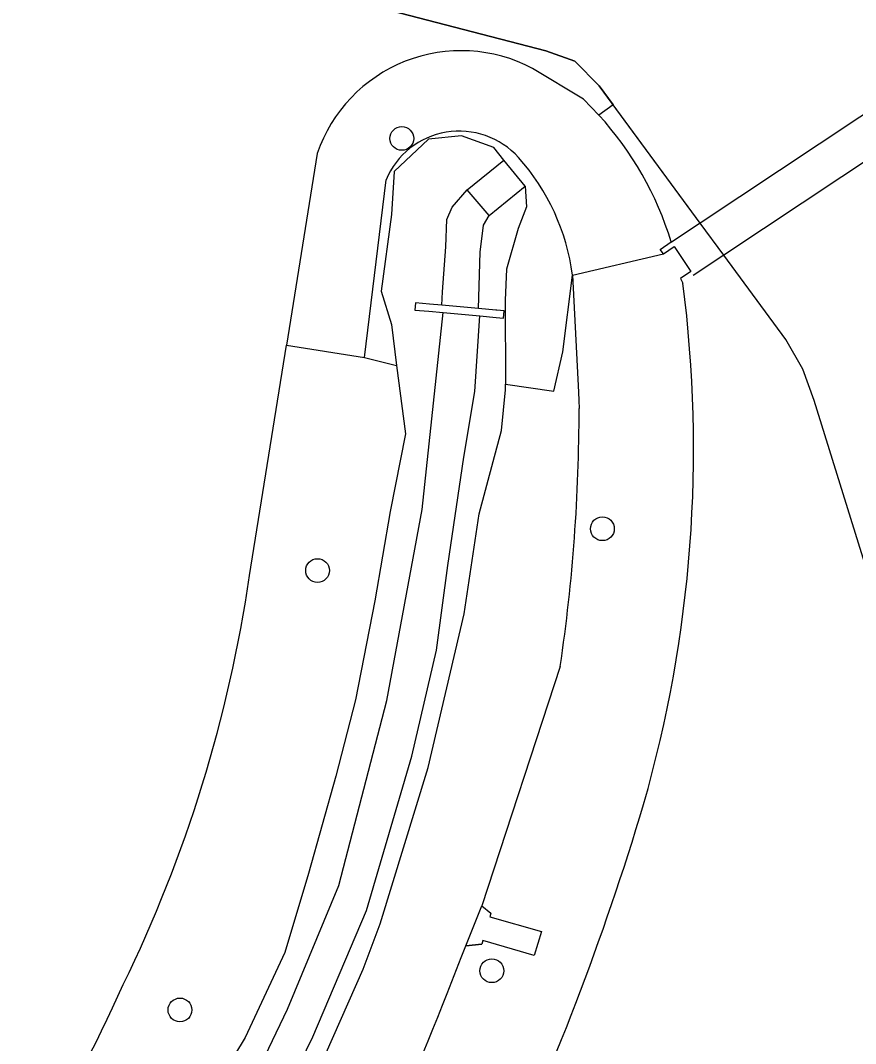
# Model space of a CAD drawing. Extents: x 155018 to 156648, y 383980 to 385733.
# Drawn here: x 156522.89 to 156557.23, y 384626.43 to 384668.5 of the extents above; entities that cross this region are included whole.
import ezdxf

# ---------------------------------------------------------------- set-up
doc = ezdxf.new("R2010")
doc.units = 0
for name, color, linetype in [('IMGEO_Boom', 7, 'Continuous'), ('IMGEO_Duiker', 7, 'Continuous'), ('IMGEO_Gemengd_bos', 7, 'Continuous'), ('IMGEO_Groenvoorziening', 7, 'Continuous'), ('IMGEO_Hek', 7, 'Continuous'), ('IMGEO_Stuw', 7, 'Continuous'), ('IMGEO_Terreindeel_open', 7, 'Continuous'), ('IMGEO_Waterloop', 7, 'Continuous')]:
    doc.layers.add(name, color=color, linetype=linetype)

msp = doc.modelspace()

# ---------------------------------------------------------------- linework, layer by layer
at = {"layer": 'IMGEO_Boom'}
for centre in [(156538.574, 384663.652), (156546.822, 384647.602), (156535.111, 384645.881), (156542.276, 384629.426), (156529.453, 384627.813)]:
    msp.add_circle(centre, 0.489, dxfattribs=at)
at = {"layer": 'IMGEO_Duiker'}
for points in [[(156577.108, 384677.619), (156576.081, 384676.936), (156575.032, 384676.239), (156572.166, 384674.336), (156570.131, 384672.984), (156569.894, 384672.826), (156562.558, 384667.952), (156562.299, 384667.78), (156550.846, 384660.171), (156549.66, 384659.383)], [(156578.022, 384676.251), (156577.068, 384675.617), (156576.011, 384674.916), (156573.146, 384673.013), (156571.061, 384671.628), (156570.823, 384671.47), (156563.419, 384666.553), (156563.151, 384666.375), (156551.82, 384658.85), (156550.561, 384658.014)], [(156541.204, 384630.456), (156541.864, 384630.521)]]:
    msp.add_lwpolyline(points, dxfattribs=at)
at = {"layer": 'IMGEO_Gemengd_bos'}
for points in [[(156520.835, 384673.402), (156544.492, 384667.252), (156545.684, 384666.826), (156546.69, 384665.812), (156547.264, 384665.032)], [(156546.679, 384664.615), (156546.049, 384665.267), (156543.948, 384666.529)], [(156547.264, 384665.032), (156546.679, 384664.615)], [(156563.646, 384626.764), (156555.532, 384652.872), (156555.06, 384654.16), (156554.365, 384655.378), (156551.82, 384658.85), (156550.846, 384660.171), (156547.264, 384665.032)], [(156535.093, 384663.036), (156533.831, 384655.155)], [(156537.036, 384654.648), (156537.927, 384661.951)], [(156549.328, 384658.912), (156549.196, 384659.082), (156549.655, 384659.399)], [(156545.596, 384658.036), (156549.328, 384658.912)], [(156549.328, 384658.912), (156549.773, 384659.211), (156550.454, 384658.177), (156550.029, 384657.888), (156550.13, 384657.704)], [(156545.596, 384658.036), (156545.836, 384653.216), (156545.85, 384652.88), (156545.863, 384652.544)], [(156532.314, 384645.68), (156533.831, 384655.155)], [(156533.831, 384655.155), (156537.036, 384654.648)], [(156537.036, 384654.648), (156538.362, 384654.314)], [(156538.362, 384654.314), (156538.726, 384651.499), (156538.097, 384648.305), (156537.47, 384644.64), (156536.664, 384640.565), (156535.867, 384637.428), (156534.734, 384633.425), (156533.77, 384630.174), (156532.131, 384626.677), (156529.455, 384622.259), (156527.019, 384617.799), (156524.933, 384614.296), (156522.062, 384609.398), (156519.41, 384606.015), (156517.157, 384603.262), (156513.837, 384599.327), (156510.389, 384595.822), (156506.981, 384592.533), (156503.796, 384589.278), (156500.275, 384586.435), (156497.166, 384584.35), (156494.773, 384582.744), (156493.587, 384582.095)], [(156545.09, 384641.943), (156541.86, 384632.096)], [(156541.86, 384632.096), (156542.238, 384631.791), (156542.196, 384631.647), (156544.319, 384631.033), (156544.022, 384630.05), (156541.906, 384630.664), (156541.864, 384630.521), (156541.204, 384630.456)]]:
    msp.add_lwpolyline(points, dxfattribs=at)
for centre, radius, start, end in [((156541.013, 384660.999), 6.261, 62.0435, 161.0117), ((156536.333, 384655.255), 13.951, 17.2784, 42.1356), ((156540.94, 384660.682), 3.27, 41.9185, 157.1562), ((156536.595, 384656.82), 9.083, 7.6941, 41.7342), ((156497.523, 384650.886), 53.047, 344.004, 7.3842), ((156473.742, 384652.474), 72.121, 351.60359, 0.05542), ((156475.405, 384654.026), 57.518, 334.04857, 351.65649), ((156438.636, 384669.164), 114.699, 326.09452, 343.33346), ((156387.912, 384688.828), 164.03, 333.27479, 339.15365), ((156452.769, 384662.681), 81.686, 323.79332, 335.53836)]:
    msp.add_arc(centre, radius, start, end, dxfattribs=at)
at = {"layer": 'IMGEO_Groenvoorziening'}
for points in [[(156542.832, 384653.547), (156544.828, 384653.26), (156545.199, 384654.876), (156545.596, 384658.036)], [(156477.81, 384562.142), (156486.808, 384569.939), (156489.62, 384573.052), (156493.071, 384576.096), (156497.795, 384580.217), (156505.161, 384586.409), (156507.377, 384588.322), (156509.06, 384590.061), (156515.924, 384597.139), (156519.824, 384600.993), (156523.156, 384604.534), (156525.767, 384608.011), (156527.6, 384610.987), (156529.937, 384615.229), (156533.891, 384622.491), (156536.991, 384629.493), (156537.69, 384631.358), (156539.665, 384637.779), (156541.142, 384644.107), (156541.752, 384648.209), (156542.324, 384650.361), (156542.669, 384651.648), (156542.833, 384653.311), (156542.832, 384653.547)], [(156541.204, 384630.456), (156541.86, 384632.096)]]:
    msp.add_lwpolyline(points, dxfattribs=at)
at = {"layer": 'IMGEO_Hek'}
for points in [[(156550.846, 384660.171), (156546.69, 384665.812), (156545.684, 384666.826), (156544.492, 384667.252), (156520.835, 384673.402)], [(156551.82, 384658.85), (156550.846, 384660.171)], [(156563.646, 384626.764), (156555.532, 384652.872), (156555.06, 384654.16), (156554.365, 384655.378), (156551.82, 384658.85)]]:
    msp.add_lwpolyline(points, dxfattribs=at)
at = {"layer": 'IMGEO_Stuw'}
for points in [[(156540.219, 384656.796), (156539.718, 384656.842), (156539.71, 384656.843), (156539.143, 384656.895), (156539.116, 384656.596), (156539.683, 384656.544), (156540.269, 384656.49)], [(156541.721, 384656.659), (156540.219, 384656.796)], [(156540.269, 384656.49), (156541.777, 384656.353)], [(156541.777, 384656.353), (156542.45, 384656.291), (156542.758, 384656.263), (156542.785, 384656.562), (156542.477, 384656.59), (156542.441, 384656.593), (156541.721, 384656.659)]]:
    msp.add_lwpolyline(points, dxfattribs=at)
at = {"layer": 'IMGEO_Terreindeel_open'}
for points in [[(156542.77, 384662.759), (156542.361, 384663.274), (156541.033, 384663.765), (156539.675, 384663.618), (156538.259, 384662.293), (156538.157, 384660.523), (156537.719, 384657.371), (156538.145, 384655.996), (156538.362, 384654.314)], [(156541.257, 384661.542), (156542.77, 384662.759)], [(156543.645, 384661.694), (156542.77, 384662.759)], [(156542.167, 384660.486), (156543.645, 384661.694)], [(156543.645, 384661.694), (156543.699, 384660.839), (156543.356, 384659.947), (156542.874, 384658.272), (156542.818, 384657.002), (156542.832, 384653.547)]]:
    msp.add_lwpolyline(points, dxfattribs=at)
at = {"layer": 'IMGEO_Waterloop'}
for points in [[(156540.219, 384656.796), (156540.251, 384657.345), (156540.389, 384659.195), (156540.421, 384660.317), (156540.644, 384660.83), (156541.257, 384661.542)], [(156542.167, 384660.486), (156541.257, 384661.542)], [(156541.721, 384656.659), (156541.79, 384658.975), (156541.932, 384660.088), (156542.167, 384660.486)], [(156471.899, 384558.339), (156484.314, 384569.164), (156489.479, 384574.284), (156492.56, 384576.403), (156492.911, 384576.885), (156493.128, 384577.416), (156493.261, 384578.054), (156499.984, 384583.641), (156508.583, 384590.886), (156518.773, 384601.383), (156521.847, 384604.469), (156524.059, 384607.486), (156527.508, 384612.804), (156531.785, 384620.292), (156534.919, 384626.71), (156537.121, 384631.902), (156538.981, 384638.25), (156540, 384642.606), (156540.468, 384646.089), (156541.124, 384650.54), (156541.571, 384653.247), (156541.777, 384656.353)], [(156490.529, 384578.434), (156491.724, 384577.972), (156496.935, 384582.483), (156506.315, 384590.199), (156509.054, 384592.709), (156511.837, 384595.616), (156516.3, 384599.963), (156519.345, 384603.223), (156521.057, 384605.39), (156523.142, 384607.976), (156526.15, 384612.969), (156530.031, 384619.83), (156533.877, 384627.848), (156535.985, 384632.933), (156537.964, 384640.539), (156539.418, 384648.396), (156540.269, 384656.49)]]:
    msp.add_lwpolyline(points, dxfattribs=at)

doc.saveas('drawing.dxf')
